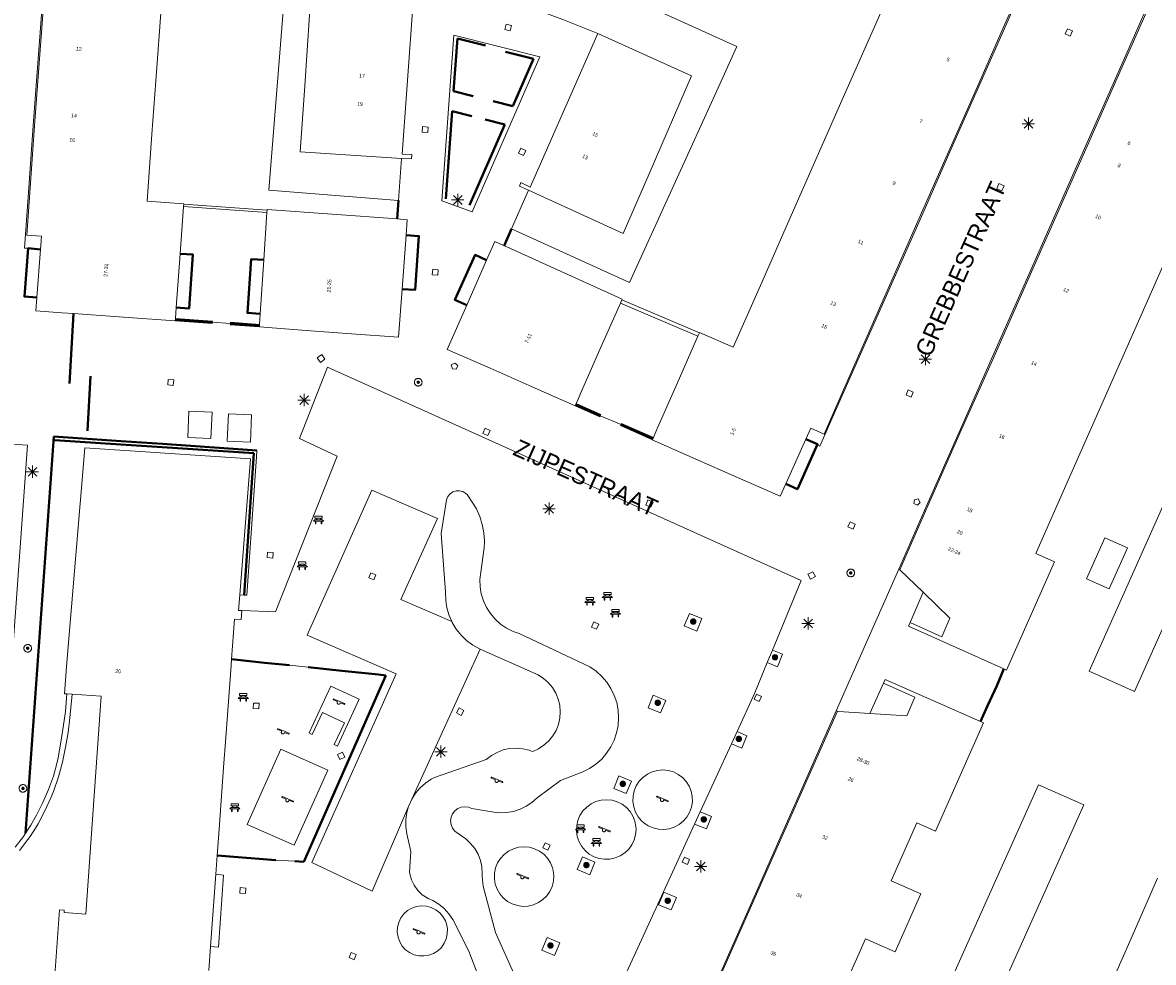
# Model space of a CAD drawing. Header units: metres. Extents: x 135779 to 137489, y 452643 to 455118.
# Tile 311 of 489: x 136350 to 136441, y 454232 to 454308. Entities that reach past the tile are written whole.
import ezdxf
from ezdxf.enums import TextEntityAlignment as Align

# ---------------------------------------------------------------- set-up
doc = ezdxf.new("R2010")
doc.units = ezdxf.units.M
doc.linetypes.add('DGN_Style_3', pattern=[78.572352, 56.123108, -22.449243])
doc.linetypes.add('DGN_Style_4', pattern=[89.853097, 44.898487, -22.449243, 0.056123, -22.449243])
for name, color, linetype, lineweight in [('KTop_GBI_Toegangstrap', 40, 'Continuous', 40), ('KTop_NAR_Huisnummer (t)', 7, 'Continuous', 13), ('KTop_NAR_Huisnummer tijdelijk (t)', 7, 'Continuous', 13), ('KTop_OBW_Overig Plus', 1, 'Continuous', 13), ('KTop_ORL_Weg_Straatnaam (t)', 7, 'Continuous', 13), ('KTop_OTD_Gesloten verharding', 15, 'Continuous', 13), ('KTop_OTD_Onverhard_zand', 15, 'Continuous', 13), ('KTop_OTD_Open verharding', 15, 'Continuous', 13), ('KTop_PAL_Lichtmast', 40, 'Continuous', 13), ('KTop_PND_Grondvlaksituatie van BAG-pand [tachy]', 1, 'Continuous', 13), ('KTop_PND_PAND', 1, 'Continuous', 13), ('KTop_PND_Pandscheiding', 40, 'Continuous', 13), ('KTop_PUT_Brandkraan of -put', 1, 'Continuous', 13), ('KTop_PUT_Inspectie- of rioolput', 15, 'Continuous', 13), ('KTop_PUT_Kolk', 15, 'Continuous', 13), ('KTop_SHD_Hek (l)', 15, 'DGN_Style_4', 40), ('KTop_SHD_Muur', 15, 'Continuous', 13), ('KTop_STM_Bank', 40, 'Continuous', 13), ('KTop_STM_Speelvoorziening', 40, 'Continuous', 13), ('KTop_VGO_Boom', 92, 'Continuous', 13), ('KTop_VGO_Haag (l)', 92, 'DGN_Style_3', 40), ('KTop_WGD_Voetpad', 251, 'Continuous', 13)]:
    doc.layers.add(name, color=color, linetype=linetype, lineweight=lineweight)
doc.styles.add('Style-ROVU', font='ROVU.shx')
doc.styles.add('Style-ROVUCURSIEF', font='ROVUCURSIEF.shx')

# ---------------------------------------------------------------- blocks, each defined once
blk = doc.blocks.new('PAL_Lichtmast')
at = {"layer": 'KTop_PAL_Lichtmast'}
for p, q in [((-0.354, -0.354), (0.354, 0.354)), ((0.354, -0.354), (-0.354, 0.354)), ((0, -0.5), (0, 0.5)), ((-0.5, 0), (0.5, 0))]:
    blk.add_line(p, q, dxfattribs=at)
blk = doc.blocks.new('PUT_Brandkraan_of_-put')
at = {"layer": 'KTop_PUT_Brandkraan of -put'}
for p, q in [((-0.25, 0.034), (0, 0.25)), ((-0.158, -0.25), (-0.25, 0.034)), ((0, 0.25), (0.25, 0.033)), ((0.25, 0.033), (0.158, -0.25)), ((0.158, -0.25), (-0.158, -0.25))]:
    blk.add_line(p, q, dxfattribs=at)
blk = doc.blocks.new('PUT_Inspectie-_of_rioolput')
at = {"layer": 'KTop_PUT_Inspectie- of rioolput', "flags": 128}
for points in [[(0.31, 0), (0.308, 0.032), (0.303, 0.064), (0.294, 0.095), (0.283, 0.126), (0.268, 0.155), (0.25, 0.182), (0.23, 0.207), (0.207, 0.23), (0.182, 0.25), (0.154, 0.268), (0.126, 0.283), (0.095, 0.294), (0.064, 0.303), (0.032, 0.308), (0, 0.309), (-0.032, 0.308), (-0.064, 0.303), (-0.096, 0.294), (-0.126, 0.283), (-0.155, 0.268), (-0.182, 0.25), (-0.207, 0.23), (-0.23, 0.207), (-0.25, 0.182), (-0.268, 0.154), (-0.283, 0.126), (-0.294, 0.095), (-0.303, 0.064), (-0.308, 0.032), (-0.309, 0), (-0.308, -0.032), (-0.303, -0.064), (-0.294, -0.096), (-0.283, -0.126), (-0.268, -0.155), (-0.25, -0.182), (-0.23, -0.207), (-0.207, -0.23), (-0.182, -0.25), (-0.155, -0.268), (-0.126, -0.283), (-0.096, -0.294), (-0.064, -0.303), (-0.032, -0.308), (0, -0.309), (0.032, -0.308), (0.064, -0.303), (0.095, -0.294), (0.126, -0.283), (0.155, -0.268), (0.182, -0.25), (0.207, -0.23), (0.23, -0.207), (0.25, -0.182), (0.268, -0.155), (0.283, -0.126), (0.294, -0.096), (0.303, -0.064), (0.308, -0.032), (0.31, 0)], [(0.095, 0), (0.094, 0.009), (0.092, 0.019), (0.09, 0.029), (0.086, 0.038), (0.082, 0.047), (0.076, 0.055), (0.07, 0.063), (0.063, 0.07), (0.055, 0.076), (0.047, 0.082), (0.038, 0.086), (0.029, 0.09), (0.019, 0.092), (0.009, 0.094), (0, 0.094), (-0.01, 0.094), (-0.02, 0.092), (-0.029, 0.09), (-0.039, 0.086), (-0.048, 0.082), (-0.056, 0.076), (-0.064, 0.07), (-0.071, 0.063), (-0.077, 0.055), (-0.082, 0.047), (-0.087, 0.038), (-0.09, 0.029), (-0.093, 0.019), (-0.094, 0.009), (-0.095, 0), (-0.094, -0.01), (-0.093, -0.02), (-0.09, -0.029), (-0.087, -0.039), (-0.082, -0.048), (-0.077, -0.056), (-0.071, -0.064), (-0.064, -0.071), (-0.056, -0.077), (-0.047, -0.082), (-0.039, -0.087), (-0.029, -0.09), (-0.02, -0.093), (-0.01, -0.094), (0, -0.095), (0.009, -0.094), (0.019, -0.093), (0.029, -0.09), (0.038, -0.087), (0.047, -0.082), (0.055, -0.077), (0.063, -0.071), (0.07, -0.064), (0.076, -0.056), (0.082, -0.047), (0.086, -0.039), (0.09, -0.029), (0.092, -0.02), (0.094, -0.01), (0.095, 0)], [(0.035, 0), (0.034, 0.003), (0.034, 0.007), (0.033, 0.01), (0.031, 0.014), (0.03, 0.017), (0.028, 0.02), (0.026, 0.023), (0.023, 0.026), (0.02, 0.028), (0.017, 0.03), (0.014, 0.031), (0.01, 0.033), (0.007, 0.034), (0.003, 0.034), (0, 0.034), (-0.004, 0.034), (-0.007, 0.034), (-0.011, 0.033), (-0.014, 0.031), (-0.018, 0.03), (-0.021, 0.028), (-0.023, 0.026), (-0.026, 0.023), (-0.028, 0.02), (-0.03, 0.017), (-0.032, 0.014), (-0.033, 0.01), (-0.034, 0.007), (-0.035, 0.003), (-0.035, 0), (-0.035, -0.004), (-0.034, -0.007), (-0.033, -0.011), (-0.032, -0.014), (-0.03, -0.018), (-0.028, -0.021), (-0.026, -0.023), (-0.023, -0.026), (-0.021, -0.028), (-0.017, -0.03), (-0.014, -0.032), (-0.011, -0.033), (-0.007, -0.034), (-0.004, -0.035), (0, -0.035), (0.003, -0.035), (0.007, -0.034), (0.01, -0.033), (0.014, -0.032), (0.017, -0.03), (0.02, -0.028), (0.023, -0.026), (0.026, -0.023), (0.028, -0.021), (0.03, -0.017), (0.031, -0.014), (0.033, -0.011), (0.034, -0.007), (0.034, -0.004), (0.035, 0)], [(0.01, 0.02), (0.007, 0.02), (0.005, 0.021), (0.003, 0.022), (0.001, 0.022), (-0.001, 0.022), (-0.004, 0.022), (-0.006, 0.021), (-0.008, 0.02), (-0.01, 0.019), (-0.012, 0.018), (-0.014, 0.017), (-0.016, 0.015), (-0.017, 0.013), (-0.019, 0.012), (-0.02, 0.009), (-0.021, 0.007), (-0.022, 0.005), (-0.022, 0.003), (-0.022, 0.001), (-0.022, -0.001), (-0.022, -0.004), (-0.022, -0.006), (-0.021, -0.008), (-0.02, -0.01), (-0.019, -0.012), (-0.017, -0.014), (-0.016, -0.016), (-0.014, -0.017), (-0.012, -0.019), (-0.01, -0.02), (-0.008, -0.021), (-0.006, -0.022), (-0.003, -0.022), (-0.001, -0.022), (0.001, -0.022), (0.003, -0.022), (0.005, -0.022), (0.008, -0.021), (0.01, -0.02), (0.012, -0.019), (0.014, -0.017), (0.015, -0.016), (0.017, -0.014), (0.018, -0.012), (0.02, -0.01), (0.02, -0.008), (0.021, -0.006), (0.022, -0.003), (0.022, -0.001), (0.022, 0.001), (0.022, 0.003), (0.021, 0.005), (0.02, 0.008), (0.019, 0.01), (0.018, 0.012), (0.017, 0.014), (0.015, 0.015), (0.013, 0.017), (0.012, 0.018), (0.01, 0.02)]]:
    blk.add_lwpolyline(points, dxfattribs=at)
blk = doc.blocks.new('PUT_Kolk')
at = {"layer": 'KTop_PUT_Kolk', "flags": 128}
blk.add_lwpolyline([(0.225, -0.225), (0.225, 0.225), (-0.225, 0.225), (-0.225, -0.225), (0.225, -0.225)], dxfattribs=at)
blk = doc.blocks.new('STM_Speelvoorziening')
at = {"layer": 'KTop_STM_Speelvoorziening'}
for p, q in [((-0.456, 0.218), (-0.455, 0.222)), ((-0.456, 0.214), (-0.456, 0.218)), ((-0.456, 0.21), (-0.456, 0.214)), ((-0.455, 0.206), (-0.456, 0.21)), ((-0.455, 0.222), (-0.454, 0.226)), ((-0.454, 0.202), (-0.455, 0.206)), ((-0.454, 0.226), (-0.453, 0.23)), ((-0.453, 0.198), (-0.454, 0.202)), ((-0.453, 0.23), (-0.451, 0.234)), ((-0.451, 0.194), (-0.453, 0.198)), ((-0.451, 0.234), (-0.449, 0.237)), ((-0.449, 0.19), (-0.451, 0.194)), ((-0.449, 0.237), (-0.446, 0.24)), ((-0.446, 0.187), (-0.449, 0.19)), ((-0.446, 0.24), (-0.443, 0.243)), ((-0.443, 0.184), (-0.446, 0.187)), ((-0.443, 0.243), (-0.44, 0.246)), ((-0.44, 0.182), (-0.443, 0.184)), ((-0.44, 0.246), (-0.436, 0.248)), ((-0.436, 0.179), (-0.44, 0.182)), ((-0.436, 0.248), (-0.433, 0.25)), ((-0.433, 0.178), (-0.436, 0.179)), ((-0.433, 0.25), (-0.429, 0.251)), ((-0.109, 0.044), (-0.433, 0.178)), ((-0.429, 0.251), (-0.425, 0.253)), ((-0.425, 0.253), (-0.421, 0.253)), ((-0.421, 0.253), (-0.417, 0.253)), ((-0.417, 0.253), (-0.412, 0.253)), ((-0.412, 0.253), (-0.408, 0.253)), ((-0.408, 0.253), (-0.404, 0.251)), ((-0.404, 0.251), (-0.402, 0.251)), ((-0.402, 0.251), (0.031, 0.072)), ((-0.14, -0.007), (-0.135, 0.006)), ((-0.135, 0.006), (-0.129, 0.018)), ((-0.129, 0.018), (-0.122, 0.029)), ((-0.122, 0.029), (-0.114, 0.04)), ((-0.114, 0.04), (-0.109, 0.044)), ((0.031, 0.072), (0.464, -0.106)), ((-0.146, -0.033), (-0.144, -0.02)), ((-0.146, -0.047), (-0.146, -0.033)), ((-0.146, -0.06), (-0.146, -0.047)), ((-0.144, -0.073), (-0.146, -0.06)), ((-0.144, -0.02), (-0.14, -0.007)), ((-0.14, -0.086), (-0.144, -0.073)), ((-0.135, -0.099), (-0.14, -0.086)), ((-0.129, -0.111), (-0.135, -0.099)), ((-0.122, -0.122), (-0.129, -0.111)), ((-0.114, -0.133), (-0.122, -0.122)), ((-0.104, -0.143), (-0.114, -0.133)), ((-0.093, -0.151), (-0.104, -0.143)), ((-0.082, -0.158), (-0.093, -0.151)), ((-0.07, -0.164), (-0.082, -0.158)), ((-0.057, -0.169), (-0.07, -0.164)), ((-0.044, -0.172), (-0.057, -0.169)), ((-0.031, -0.174), (-0.044, -0.172)), ((-0.017, -0.175), (-0.031, -0.174)), ((-0.004, -0.174), (-0.017, -0.175)), ((0.009, -0.172), (-0.004, -0.174)), ((0.022, -0.169), (0.009, -0.172)), ((0.035, -0.164), (0.022, -0.169)), ((0.047, -0.158), (0.035, -0.164)), ((0.058, -0.151), (0.047, -0.158)), ((0.069, -0.143), (0.058, -0.151)), ((0.078, -0.133), (0.069, -0.143)), ((0.086, -0.122), (0.078, -0.133)), ((0.094, -0.111), (0.086, -0.122)), ((0.1, -0.099), (0.094, -0.111)), ((0.105, -0.086), (0.1, -0.099)), ((0.108, -0.073), (0.105, -0.086)), ((0.11, -0.06), (0.108, -0.073)), ((0.112, -0.046), (0.11, -0.06)), ((0.434, -0.179), (0.112, -0.046)), ((0.439, -0.18), (0.434, -0.179)), ((0.443, -0.181), (0.439, -0.18)), ((0.447, -0.181), (0.443, -0.181)), ((0.451, -0.181), (0.447, -0.181)), ((0.455, -0.18), (0.451, -0.181)), ((0.459, -0.179), (0.455, -0.18)), ((0.463, -0.178), (0.459, -0.179)), ((0.467, -0.176), (0.463, -0.178)), ((0.464, -0.106), (0.467, -0.107)), ((0.467, -0.107), (0.47, -0.11)), ((0.47, -0.174), (0.467, -0.176)), ((0.47, -0.11), (0.474, -0.112)), ((0.474, -0.171), (0.47, -0.174)), ((0.474, -0.112), (0.477, -0.115)), ((0.477, -0.168), (0.474, -0.171)), ((0.477, -0.115), (0.479, -0.118)), ((0.479, -0.165), (0.477, -0.168)), ((0.479, -0.118), (0.481, -0.122)), ((0.481, -0.161), (0.479, -0.165)), ((0.481, -0.122), (0.483, -0.125)), ((0.483, -0.158), (0.481, -0.161)), ((0.483, -0.125), (0.485, -0.129)), ((0.485, -0.154), (0.483, -0.158)), ((0.485, -0.129), (0.486, -0.133)), ((0.486, -0.15), (0.485, -0.154)), ((0.486, -0.133), (0.486, -0.138)), ((0.486, -0.138), (0.487, -0.142)), ((0.487, -0.142), (0.486, -0.146)), ((0.486, -0.146), (0.486, -0.15))]:
    blk.add_line(p, q, dxfattribs=at)
blk = doc.blocks.new('STM_Bank')
at = {"layer": 'KTop_STM_Bank'}
for p, q in [((-0.416, -0.089), (-0.298, 0.019)), ((-0.298, 0.314), (0.298, 0.314)), ((-0.298, 0.143), (-0.298, 0.314)), ((-0.2, 0.143), (-0.298, 0.143)), ((-0.298, 0.019), (-0.2, 0.019)), ((-0.2, 0.019), (-0.2, 0.143)), ((0.157, 0.143), (-0.154, 0.143)), ((-0.154, 0.143), (-0.154, 0.019)), ((-0.154, 0.019), (0.157, 0.019)), ((0.157, 0.019), (0.157, 0.143)), ((0.298, 0.143), (0.203, 0.143)), ((0.203, 0.143), (0.203, 0.019)), ((0.203, 0.019), (0.298, 0.019)), ((0.298, 0.314), (0.298, 0.143)), ((0.298, 0.019), (0.416, -0.089)), ((-0.259, -0.089), (-0.416, -0.089)), ((-0.259, -0.315), (-0.259, -0.089)), ((-0.213, -0.315), (-0.259, -0.315)), ((0.216, -0.089), (-0.213, -0.089)), ((-0.213, -0.089), (-0.213, -0.315)), ((0.216, -0.305), (0.216, -0.089)), ((0.259, -0.305), (0.216, -0.305)), ((0.416, -0.089), (0.259, -0.089)), ((0.259, -0.089), (0.259, -0.305))]:
    blk.add_line(p, q, dxfattribs=at)
blk = doc.blocks.new('VGO_Boom')
at = {"layer": 'KTop_VGO_Boom', "flags": 128}
for points in [[(0.215, 0), (0.214, 0.022), (0.21, 0.045), (0.204, 0.066), (0.196, 0.087), (0.186, 0.108), (0.174, 0.126), (0.16, 0.144), (0.144, 0.16), (0.126, 0.174), (0.107, 0.186), (0.087, 0.196), (0.066, 0.204), (0.045, 0.21), (0.022, 0.214), (-0.001, 0.215), (-0.023, 0.214), (-0.045, 0.21), (-0.067, 0.204), (-0.088, 0.196), (-0.108, 0.186), (-0.127, 0.174), (-0.144, 0.16), (-0.16, 0.144), (-0.174, 0.126), (-0.187, 0.107), (-0.197, 0.087), (-0.205, 0.066), (-0.211, 0.045), (-0.214, 0.022), (-0.215, -0.001), (-0.214, -0.023), (-0.211, -0.045), (-0.205, -0.067), (-0.197, -0.088), (-0.187, -0.108), (-0.174, -0.127), (-0.16, -0.144), (-0.144, -0.16), (-0.127, -0.174), (-0.108, -0.187), (-0.088, -0.197), (-0.067, -0.205), (-0.045, -0.211), (-0.023, -0.214), (0, -0.215), (0.022, -0.214), (0.045, -0.211), (0.066, -0.205), (0.087, -0.197), (0.108, -0.187), (0.126, -0.174), (0.144, -0.16), (0.16, -0.144), (0.174, -0.127), (0.186, -0.108), (0.196, -0.088), (0.204, -0.067), (0.21, -0.045), (0.214, -0.023), (0.215, -0.001)], [(0.155, 0), (0.154, 0.016), (0.152, 0.032), (0.147, 0.048), (0.142, 0.063), (0.134, 0.078), (0.125, 0.091), (0.115, 0.104), (0.104, 0.115), (0.091, 0.125), (0.077, 0.134), (0.063, 0.142), (0.048, 0.147), (0.032, 0.152), (0.016, 0.154), (-0.001, 0.155), (-0.017, 0.154), (-0.033, 0.152), (-0.048, 0.147), (-0.064, 0.142), (-0.078, 0.134), (-0.092, 0.125), (-0.104, 0.115), (-0.116, 0.104), (-0.126, 0.091), (-0.135, 0.077), (-0.142, 0.063), (-0.148, 0.048), (-0.152, 0.032), (-0.155, 0.016), (-0.155, -0.001), (-0.155, -0.017), (-0.152, -0.033), (-0.148, -0.048), (-0.142, -0.064), (-0.135, -0.078), (-0.126, -0.092), (-0.116, -0.104), (-0.104, -0.116), (-0.092, -0.126), (-0.078, -0.135), (-0.064, -0.142), (-0.048, -0.148), (-0.033, -0.152), (-0.017, -0.155), (0, -0.155), (0.016, -0.155), (0.032, -0.152), (0.048, -0.148), (0.063, -0.142), (0.078, -0.135), (0.091, -0.126), (0.104, -0.116), (0.115, -0.104), (0.125, -0.092), (0.134, -0.078), (0.142, -0.064), (0.147, -0.048), (0.152, -0.033), (0.154, -0.017), (0.155, -0.001)], [(0.095, 0), (0.094, 0.01), (0.093, 0.02), (0.09, 0.029), (0.087, 0.039), (0.082, 0.048), (0.077, 0.056), (0.071, 0.064), (0.064, 0.071), (0.056, 0.077), (0.047, 0.082), (0.039, 0.087), (0.029, 0.09), (0.02, 0.093), (0.01, 0.094), (-0.001, 0.095), (-0.01, 0.094), (-0.02, 0.093), (-0.03, 0.09), (-0.039, 0.087), (-0.048, 0.082), (-0.056, 0.077), (-0.064, 0.071), (-0.071, 0.064), (-0.077, 0.056), (-0.083, 0.047), (-0.087, 0.039), (-0.091, 0.029), (-0.093, 0.02), (-0.095, 0.01), (-0.095, -0.001), (-0.095, -0.01), (-0.093, -0.02), (-0.091, -0.03), (-0.087, -0.039), (-0.083, -0.048), (-0.077, -0.056), (-0.071, -0.064), (-0.064, -0.071), (-0.056, -0.077), (-0.048, -0.083), (-0.039, -0.087), (-0.03, -0.091), (-0.02, -0.093), (-0.01, -0.095), (0, -0.095), (0.01, -0.095), (0.02, -0.093), (0.029, -0.091), (0.039, -0.087), (0.048, -0.083), (0.056, -0.077), (0.064, -0.071), (0.071, -0.064), (0.077, -0.056), (0.082, -0.048), (0.087, -0.039), (0.09, -0.03), (0.093, -0.02), (0.094, -0.01), (0.095, -0.001)], [(0.035, 0), (0.035, 0.004), (0.034, 0.007), (0.033, 0.011), (0.032, 0.014), (0.03, 0.018), (0.028, 0.021), (0.026, 0.023), (0.023, 0.026), (0.021, 0.028), (0.017, 0.03), (0.014, 0.032), (0.011, 0.033), (0.007, 0.034), (0.004, 0.035), (-0.001, 0.035), (-0.004, 0.035), (-0.008, 0.034), (-0.011, 0.033), (-0.015, 0.032), (-0.018, 0.03), (-0.021, 0.028), (-0.024, 0.026), (-0.027, 0.023), (-0.029, 0.021), (-0.031, 0.017), (-0.032, 0.014), (-0.034, 0.011), (-0.035, 0.007), (-0.035, 0.004), (-0.035, -0.001), (-0.035, -0.004), (-0.035, -0.008), (-0.034, -0.011), (-0.032, -0.015), (-0.031, -0.018), (-0.029, -0.021), (-0.027, -0.024), (-0.024, -0.027), (-0.021, -0.029), (-0.018, -0.031), (-0.015, -0.032), (-0.011, -0.034), (-0.008, -0.035), (-0.004, -0.035), (0, -0.035), (0.004, -0.035), (0.007, -0.035), (0.011, -0.034), (0.014, -0.032), (0.018, -0.031), (0.021, -0.029), (0.023, -0.027), (0.026, -0.024), (0.028, -0.021), (0.03, -0.018), (0.032, -0.015), (0.033, -0.011), (0.034, -0.008), (0.035, -0.004), (0.035, 0)]]:
    blk.add_lwpolyline(points, dxfattribs=at)

msp = doc.modelspace()

# ---------------------------------------------------------------- linework, layer by layer
at = {"layer": 'KTop_GBI_Toegangstrap', "flags": 128}
for points in [[(136380.342, 454286.714), (136381.39, 454286.64), (136381.7, 454291), (136380.659, 454291.074)], [(136350.042, 454290.015), (136349.75, 454286.11), (136350.76, 454286.035)], [(136351.042, 454289.931), (136350.042, 454290.015)], [(136362.049, 454285.214), (136363.09, 454285.14), (136363.4, 454289.5), (136362.366, 454289.574)], [(136369.139, 454289.071), (136368.119, 454289.144), (136367.809, 454284.784), (136368.851, 454284.71)], [(136387.18, 454289.064), (136386.251, 454289.478), (136384.622, 454285.833), (136385.573, 454285.408)], [(136413.997, 454274.158), (136413.047, 454274.563)], [(136411.42, 454270.934), (136412.359, 454270.49), (136413.997, 454274.158)]]:
    msp.add_lwpolyline(points, dxfattribs=at)
at = {"layer": 'KTop_OBW_Overig Plus', "flags": 128}
for points in [[(136364.853, 454274.605), (136364.946, 454276.733), (136363.068, 454276.816), (136362.974, 454274.687), (136364.853, 454274.605)], [(136368.052, 454274.315), (136368.148, 454276.53), (136366.27, 454276.613), (136366.173, 454274.398), (136368.052, 454274.315)]]:
    msp.add_lwpolyline(points, dxfattribs=at)
at = {"layer": 'KTop_OTD_Gesloten verharding', "flags": 128}
for points in [[(136389.49, 454231.01), (136387.91, 454234.58), (136386.9, 454238.35), (136386.83, 454239.14), (136386.839, 454239.378), (136386.8, 454239.91), (136386.683, 454240.43), (136386.489, 454240.927), (136386.223, 454241.39), (136385.891, 454241.807), (136385.5, 454242.17), (136384.8, 454242.67), (136384.624, 454242.808), (136384.436, 454243.045), (136384.316, 454243.322), (136384.273, 454243.621), (136384.309, 454243.92), (136384.422, 454244.2), (136384.605, 454244.441), (136384.844, 454244.625), (136385.123, 454244.741), (136385.423, 454244.779), (136385.722, 454244.738), (136386, 454244.62), (136387.78, 454244.34), (136388.251, 454244.289), (136388.81, 454244.302), (136389.361, 454244.395), (136389.893, 454244.565), (136390.395, 454244.81), (136390.857, 454245.124), (136391.27, 454245.5), (136393.17, 454246.89), (136394.5, 454247.42), (136394.983, 454247.597), (136395.534, 454247.876), (136396.045, 454248.225), (136396.507, 454248.636), (136396.911, 454249.104), (136397.252, 454249.619), (136397.524, 454250.175), (136397.721, 454250.761), (136397.841, 454251.367), (136397.883, 454251.984), (136397.844, 454252.601), (136397.726, 454253.208), (136397.53, 454253.794), (136397.261, 454254.351), (136396.922, 454254.868), (136396.519, 454255.337), (136396.059, 454255.75), (136395.55, 454256.1), (136389.82, 454258.8), (136389.326, 454258.973), (136388.797, 454259.237), (136388.309, 454259.57), (136387.87, 454259.966), (136387.489, 454260.417), (136387.172, 454260.916), (136386.925, 454261.453), (136386.753, 454262.018), (136386.659, 454262.602), (136386.645, 454263.193), (136386.71, 454263.78), (136386.98, 454265.76), (136387.002, 454266.296), (136386.959, 454266.976), (136386.836, 454267.646), (136386.635, 454268.297), (136386.36, 454268.92), (136385.6, 454270.07), (136385.503, 454270.161), (136385.264, 454270.305), (136384.995, 454270.376), (136384.717, 454270.368), (136384.452, 454270.281), (136384.223, 454270.123), (136384.047, 454269.907), (136383.94, 454269.65), (136383.51, 454266.92), (136383.86, 454262.19), (136383.857, 454262.119), (136383.877, 454261.494), (136383.976, 454260.877), (136384.154, 454260.277), (136384.37, 454259.788)], [(136386.673, 454257.532), (136386.61, 454257.56), (136386.066, 454257.869), (136385.566, 454258.244), (136385.118, 454258.68), (136384.729, 454259.17), (136384.406, 454259.705), (136384.37, 454259.788)], [(136386.673, 454257.532), (136391.17, 454255.54), (136391.355, 454255.449), (136391.794, 454255.169), (136392.186, 454254.826), (136392.521, 454254.426), (136392.79, 454253.981), (136392.988, 454253.499), (136393.111, 454252.993), (136393.154, 454252.474), (136393.117, 454251.954), (136393.002, 454251.446), (136392.81, 454250.962), (136392.546, 454250.513), (136392.217, 454250.109), (136391.83, 454249.761), (136391.394, 454249.475), (136390.92, 454249.26), (136390.75, 454249.31), (136390.631, 454249.351), (136390.114, 454249.475), (136389.585, 454249.52), (136389.054, 454249.485), (136388.535, 454249.372), (136388.039, 454249.181), (136387.577, 454248.919), (136387.16, 454248.59), (136382.96, 454247.15), (136382.707, 454247.016), (136382.23, 454246.694), (136381.802, 454246.31), (136381.431, 454245.87), (136381.125, 454245.382)], [(136400.271, 454243.231), (136400.673, 454243.054), (136401.1, 454242.952), (136401.538, 454242.929), (136401.974, 454242.986), (136402.391, 454243.12), (136402.778, 454243.328), (136403.12, 454243.603), (136403.407, 454243.935), (136403.63, 454244.314), (136403.779, 454244.726), (136403.852, 454245.159), (136403.845, 454245.598), (136403.759, 454246.029), (136403.596, 454246.436), (136403.362, 454246.808), (136403.065, 454247.131), (136402.714, 454247.395), (136402.321, 454247.59), (136401.899, 454247.712), (136401.462, 454247.755), (136401.025, 454247.718), (136400.601, 454247.603), (136400.206, 454247.412), (136399.851, 454247.154), (136399.549, 454246.835), (136399.31, 454246.467), (136399.141, 454246.062), (136399.049, 454245.633), (136399.036, 454245.194), (136399.102, 454244.76), (136399.246, 454244.345), (136399.463, 454243.963), (136399.745, 454243.627), (136399.909, 454243.479), (136400.271, 454243.231)], [(136380.872, 454244.798), (136380.89, 454244.858), (136381.125, 454245.382)], [(136395.505, 454240.939), (136395.887, 454240.723), (136396.302, 454240.58), (136396.736, 454240.515), (136397.175, 454240.529), (136397.604, 454240.622), (136398.009, 454240.792), (136398.376, 454241.032), (136398.694, 454241.335), (136398.952, 454241.69), (136399.142, 454242.086), (136399.256, 454242.51), (136399.292, 454242.947), (136399.28, 454243.168), (136399.196, 454243.599), (136399.035, 454244.007), (136398.804, 454244.38), (136398.508, 454244.705), (136398.159, 454244.971), (136397.767, 454245.169), (136397.346, 454245.293), (136396.909, 454245.338), (136396.471, 454245.304), (136396.047, 454245.191), (136395.65, 454245.003), (136395.294, 454244.746), (136394.991, 454244.429), (136394.749, 454244.063), (136394.578, 454243.658), (136394.483, 454243.23), (136394.468, 454242.791), (136394.532, 454242.357), (136394.673, 454241.941), (136394.888, 454241.558), (136395.168, 454241.22), (136395.505, 454240.939)], [(136380.872, 454244.798), (136380.729, 454244.305), (136380.646, 454243.736), (136380.643, 454243.16), (136380.72, 454242.59), (136381.04, 454241.15), (136380.94, 454239.48), (136380.966, 454239.339), (136381.109, 454238.86), (136381.326, 454238.41), (136381.612, 454237.999), (136381.96, 454237.64), (136382.46, 454237.35), (136382.843, 454237.176), (136383.321, 454236.882), (136383.752, 454236.522), (136384.127, 454236.106), (136384.44, 454235.64), (136385.74, 454233.06), (136387.37, 454228.84)], [(136387.816, 454238.945), (136387.887, 454238.511), (136388.035, 454238.098), (136388.256, 454237.718), (136388.541, 454237.385), (136388.883, 454237.109), (136389.268, 454236.899), (136389.685, 454236.763), (136390.121, 454236.704), (136390.559, 454236.725), (136390.986, 454236.826), (136391.389, 454237.002), (136391.752, 454237.247), (136392.065, 454237.555), (136392.318, 454237.914), (136392.501, 454238.313), (136392.608, 454238.739), (136392.637, 454239.177), (136392.586, 454239.613), (136392.531, 454239.827), (136392.364, 454240.233), (136392.126, 454240.602), (136391.826, 454240.922), (136391.472, 454241.182), (136391.077, 454241.374), (136390.654, 454241.491), (136390.217, 454241.53), (136389.78, 454241.489), (136389.358, 454241.369), (136388.964, 454241.175), (136388.612, 454240.913), (136388.313, 454240.591), (136388.078, 454240.221), (136387.913, 454239.814), (136387.825, 454239.383), (136387.816, 454238.945)], [(136380.069, 454235.406), (136379.97, 454235.015), (136379.95, 454234.613), (136380.009, 454234.214), (136380.146, 454233.835), (136380.355, 454233.491), (136380.627, 454233.194), (136380.953, 454232.957), (136381.319, 454232.789), (136381.711, 454232.696), (136382.114, 454232.682), (136382.511, 454232.748), (136382.888, 454232.891), (136383.229, 454233.105), (136383.521, 454233.383), (136383.753, 454233.712), (136383.915, 454234.081), (136384.002, 454234.475), (136384.009, 454234.878), (136383.936, 454235.274), (136383.845, 454235.528), (136383.647, 454235.879), (136383.385, 454236.185), (136383.067, 454236.432), (136382.706, 454236.612), (136382.318, 454236.718), (136381.916, 454236.745), (136381.516, 454236.692), (136381.135, 454236.562), (136380.787, 454236.358), (136380.486, 454236.091), (136380.244, 454235.769), (136380.069, 454235.406)]]:
    msp.add_lwpolyline(points, dxfattribs=at)
at = {"layer": 'KTop_OTD_Onverhard_zand', "flags": 128}
msp.add_lwpolyline([(136375.103, 454249.688), (136376.868, 454253.49), (136374.576, 454254.554), (136372.811, 454250.752), (136373.063, 454250.635), (136373.888, 454252.413), (136375.674, 454251.584), (136374.849, 454249.806), (136375.103, 454249.688)], dxfattribs=at)
at = {"layer": 'KTop_OTD_Open verharding', "flags": 128}
for points in [[(136384.37, 454259.788), (136380.231, 454261.558), (136383.22, 454268.135), (136377.891, 454270.432), (136372.65, 454258.684), (136379.864, 454255.539), (136373.021, 454240.243), (136377.909, 454237.942), (136380.872, 454244.798)], [(136403.608, 454260.44), (136403.189, 454259.423), (136404.206, 454259.004), (136404.625, 454260.021), (136403.608, 454260.44)], [(136381.125, 454245.382), (136386.673, 454257.532)], [(136410.346, 454257.466), (136409.925, 454256.449)], [(136366.522, 454256.718), (136369.187, 454256.431), (136371.215, 454256.244), (136372.733, 454256.068), (136375.457, 454255.797), (136378.439, 454255.486), (136379.035, 454255.418), (136372.376, 454240.309), (136371.642, 454240.353), (136370.102, 454240.449), (136365.36, 454240.813)], [(136401.285, 454252.371), (136401.704, 454253.388), (136400.687, 454253.807), (136400.268, 454252.79), (136401.285, 454252.371)], [(136407.471, 454250.86), (136407.012, 454249.859)], [(136371.609, 454241.648), (136374.318, 454247.745), (136370.506, 454249.439), (136367.796, 454243.342), (136371.609, 454241.648)], [(136398.496, 454245.835), (136398.915, 454246.852), (136397.898, 454247.271), (136397.479, 454246.254), (136398.496, 454245.835)], [(136404.498, 454244.373), (136404.039, 454243.372)], [(136395.541, 454239.268), (136395.96, 454240.285), (136394.943, 454240.704), (136394.524, 454239.687), (136395.541, 454239.268)], [(136365.25, 454239.304), (136365.87, 454239.24), (136365.47, 454233.4), (136364.822, 454233.438)], [(136392.686, 454232.732), (136393.105, 454233.749), (136392.088, 454234.168), (136391.669, 454233.151), (136392.686, 454232.732)]]:
    msp.add_lwpolyline(points, dxfattribs=at)
at = {"layer": 'KTop_PND_Grondvlaksituatie van BAG-pand [tachy]', "flags": 128}
for points in [[(136353.099, 454334.669), (136352.689, 454329.023), (136352.542, 454327), (136352.148, 454321.592), (136351.755, 454316.18), (136351.362, 454310.767), (136350.968, 454305.355), (136350.575, 454299.943), (136350.182, 454294.531), (136349.93, 454291.07), (136351.12, 454291), (136351.042, 454289.931)], [(136362.658, 454293.593), (136362.66, 454293.62), (136359.688, 454293.837), (136360.081, 454299.253), (136360.475, 454304.665), (136361.654, 454320.901)], [(136389.21, 454291.58), (136398.769, 454287.235), (136405.945, 454303.021), (136407.468, 454306.371), (136396.462, 454311.374), (136392.905, 454312.71), (136391.62, 454313.103), (136389.859, 454313.637), (136388.057, 454314.007), (136386.727, 454314.28), (136382.954, 454314.734), (136371.212, 454315.674), (136370.915, 454311.965), (136369.535, 454294.721), (136380.04, 454293.88)], [(136413.047, 454274.563), (136413.44, 454275.44), (136414.52, 454274.97), (136415.913, 454278.126), (136418.121, 454283.129), (136422.531, 454293.121), (136424.736, 454298.118), (136426.941, 454303.114), (136429.147, 454308.111), (136429.965, 454309.965), (136432.182, 454314.988)], [(136434.606, 454202.153), (136435.597, 454201.715), (136478.401, 454298.793), (136472.162, 454301.546), (136462.478, 454305.82), (136460.648, 454306.627), (136449.87, 454311.382), (136446.5, 454312.869), (136446.19, 454312.15), (136442.65, 454313.747), (136441.401, 454310.914), (136439.468, 454306.539), (136438.659, 454304.711), (136436.041, 454298.788), (136433.42, 454292.862), (136430.8, 454286.936), (136428.18, 454281.01), (136425.559, 454275.084), (136422.939, 454269.157), (136420.65, 454263.98)], [(136420.391, 454312.02), (136418.174, 454306.986), (136415.972, 454301.988), (136411.57, 454291.992), (136409.368, 454286.994), (136407.17, 454282.003), (136404.443, 454283.204), (136404.423, 454283.158)], [(136380.3, 454297.28), (136381.11, 454297.26), (136381.135, 454297.611), (136380.34, 454297.63), (136380.697, 454302.505), (136381.33, 454311.128)], [(136381.33, 454311.128), (136385.95, 454310.621), (136387.278, 454310.339), (136388.97, 454309.98), (136390.544, 454309.509), (136391.831, 454309.123), (136393.37, 454308.54), (136396.19, 454307.43)], [(136396.19, 454307.43), (136392.711, 454299.513), (136391.44, 454296.62), (136390.72, 454294.97), (136389.97, 454295.34), (136389.84, 454295.05), (136390.59, 454294.72)], [(136380.04, 454293.88), (136380.3, 454297.28)], [(136390.59, 454294.72), (136389.21, 454291.58)], [(136362.658, 454293.593), (136362.643, 454293.392)], [(136362.366, 454289.574), (136362.643, 454293.392)], [(136369.393, 454292.91), (136369.139, 454289.071)], [(136369.393, 454292.91), (136369.407, 454293.11)], [(136379.935, 454292.392), (136369.41, 454293.16), (136369.407, 454293.11)], [(136436.006, 454255.749), (136439.668, 454254.114), (136456.49, 454291.789), (136452.828, 454293.424), (136436.006, 454255.749)], [(136380.659, 454291.074), (136380.75, 454292.33), (136379.935, 454292.392)], [(136380.659, 454291.074), (136380.342, 454286.714)], [(136350.76, 454286.035), (136351.042, 454289.931)], [(136388.617, 454290.229), (136387.841, 454290.568), (136387.18, 454289.064)], [(136398.14, 454285.849), (136398.16, 454285.895), (136388.82, 454290.14), (136388.617, 454290.229)], [(136362.366, 454289.574), (136362.049, 454285.214)], [(136368.851, 454284.71), (136369.139, 454289.071)], [(136385.573, 454285.408), (136387.18, 454289.064)], [(136420.65, 454263.98), (136422.55, 454262.15), (136424.72, 454260.06), (136424.05, 454258.55), (136421.49, 454259.712), (136421.35, 454259.39), (136429.091, 454255.933), (136429.3, 454255.84), (136433.183, 454264.62), (136431.667, 454265.297), (136434.287, 454271.223), (136436.908, 454277.15), (136442.148, 454289.002)], [(136368.78, 454283.64), (136372.56, 454283.362), (136376.252, 454283.09), (136380.059, 454282.81), (136380.342, 454286.714)], [(136350.76, 454286.035), (136350.681, 454284.949), (136352.78, 454284.797), (136353.711, 454284.73), (136354.45, 454284.676), (136358.161, 454284.406), (136361.97, 454284.13)], [(136385.573, 454285.408), (136384, 454281.83), (136387.474, 454280.298), (136390.89, 454278.791), (136394.36, 454277.26)], [(136394.44, 454277.444), (136394.59, 454277.79), (136394.789, 454278.241), (136396.369, 454281.829), (136398.019, 454285.575)], [(136398.14, 454285.849), (136398.019, 454285.575)], [(136361.985, 454284.33), (136362.049, 454285.214)], [(136368.851, 454284.71), (136368.793, 454283.839)], [(136361.985, 454284.33), (136361.97, 454284.13)], [(136368.78, 454283.64), (136368.793, 454283.839)], [(136404.302, 454282.884), (136402.617, 454279.059), (136401.037, 454275.472), (136401.01, 454275.41), (136400.694, 454274.682)], [(136404.302, 454282.884), (136404.423, 454283.158)], [(136394.44, 454277.444), (136394.36, 454277.26)], [(136400.614, 454274.498), (136400.61, 454274.49), (136404.086, 454272.96), (136407.515, 454271.451), (136410.97, 454269.93), (136411.42, 454270.934)], [(136400.614, 454274.498), (136400.694, 454274.682)], [(136413.047, 454274.563), (136411.42, 454270.934)], [(136367.187, 454261.935), (136368.058, 454272.963), (136354.637, 454273.848), (136353.149, 454256.125), (136352.999, 454253.92), (136353.177, 454253.909)], [(136439.089, 454265.758), (136437.264, 454266.566), (136435.787, 454263.231), (136437.612, 454262.423), (136439.089, 454265.758)], [(136367.368, 454260.676), (136367.088, 454260.679), (136367.187, 454261.935)], [(136367.368, 454260.676), (136367.294, 454259.935), (136366.759, 454259.967), (136366.522, 454256.718)], [(136365.36, 454240.813), (136365.518, 454242.968), (136365.883, 454247.966), (136366.059, 454250.386), (136366.485, 454256.208), (136366.522, 454256.718)], [(136426.31, 454205.12), (136408.033, 454213.175), (136408.436, 454214.083), (136408.938, 454213.863), (136409.567, 454215.286), (136411.643, 454219.981), (136413.721, 454224.681), (136415.798, 454229.379), (136417.876, 454234.079), (136420.285, 454233.014), (136422.362, 454237.713), (136419.953, 454238.778), (136422.031, 454243.477), (136423.547, 454242.8), (136427.43, 454251.58), (136427.201, 454251.68), (136419.46, 454255.08), (136419.324, 454254.778), (136421.884, 454253.656), (136421.23, 454252.13), (136418.22, 454252.33), (136415.7, 454252.49), (136415.6, 454252.522)], [(136353.61, 454253.883), (136355.975, 454253.738), (136354.713, 454236.065), (136352.961, 454236.199), (136352.976, 454236.389), (136352.596, 454236.418), (136352.136, 454229.995), (136351.844, 454225.921), (136359.611, 454225.314), (136359.432, 454223.39), (136360.644, 454222.842), (136360.711, 454222.986), (136360.746, 454223.063)], [(136353.61, 454253.883), (136353.177, 454253.909)], [(136415.6, 454252.522), (136413.309, 454247.335), (136411.234, 454242.634), (136409.158, 454237.934), (136407.082, 454233.233), (136405.007, 454228.533), (136402.931, 454223.833), (136400.856, 454219.133), (136399.826, 454216.799), (136399.34, 454215.7), (136395.98, 454207.92), (136396.09, 454207.88), (136397.35, 454207.3), (136398.035, 454207.012), (136399.45, 454206.483), (136400.89, 454206.03), (136402.16, 454205.01), (136402, 454204.65), (136412.549, 454200), (136422.189, 454195.75), (136422.543, 454196.552)], [(136417.206, 454213.777), (136420.901, 454212.215), (136435.563, 454244.92), (136431.901, 454246.555), (136417.206, 454213.777)], [(136365.36, 454240.813), (136365.25, 454239.304)], [(136364.822, 454233.438), (136365.25, 454239.304)], [(136441.537, 454238.992), (136439.277, 454233.868), (136437.418, 454229.653), (136436.611, 454227.822), (136434.357, 454222.711), (136432.099, 454217.591), (136429.839, 454212.467), (136427.575, 454207.334), (136426.81, 454205.6), (136431.052, 454203.724)], [(136364.822, 454233.438), (136364.682, 454231.51)]]:
    msp.add_lwpolyline(points, dxfattribs=at)
at = {"layer": 'KTop_PND_PAND', "flags": 128}
for points in [[(136441.3, 454310.97), (136439.364, 454306.585), (136438.557, 454304.756), (136435.942, 454298.832), (136433.325, 454292.904), (136430.708, 454286.977), (136428.092, 454281.049), (136425.475, 454275.121), (136422.858, 454269.193), (136420.57, 454264.01), (136420.65, 454263.98), (136422.55, 454262.15), (136421.49, 454259.712), (136421.35, 454259.39), (136429.091, 454255.933), (136429.3, 454255.84), (136433.183, 454264.62), (136431.667, 454265.297), (136434.287, 454271.223), (136436.908, 454277.15), (136442.148, 454289.002)], [(136441.537, 454238.992), (136439.277, 454233.868), (136437.418, 454229.653), (136436.611, 454227.822), (136434.357, 454222.711), (136432.099, 454217.591), (136429.839, 454212.467), (136427.575, 454207.334), (136426.81, 454205.6), (136431.052, 454203.724), (136431.535, 454203.511), (136432.092, 454203.265), (136434.606, 454202.153), (136435.597, 454201.715), (136478.401, 454298.793)], [(136422.362, 454237.713), (136419.953, 454238.778), (136422.031, 454243.477), (136423.547, 454242.8), (136427.43, 454251.58), (136427.201, 454251.68), (136419.46, 454255.08), (136419.324, 454254.778), (136418.22, 454252.33), (136415.7, 454252.49), (136415.6, 454252.522), (136415.51, 454252.55), (136413.222, 454247.373), (136411.145, 454242.674), (136409.067, 454237.974), (136406.99, 454233.274), (136404.913, 454228.575)], [(136415.798, 454229.379), (136417.876, 454234.079), (136420.285, 454233.014), (136422.362, 454237.713)]]:
    msp.add_lwpolyline(points, dxfattribs=at)
at = {"layer": 'KTop_PND_Pandscheiding', "flags": 128}
for points in [[(136380.3, 454297.28), (136372.09, 454297.822), (136372.451, 454303.165), (136373.035, 454311.795), (136381.33, 454311.128)], [(136396.19, 454307.43), (136403.792, 454303.994), (136400.348, 454296.041), (136398.261, 454291.223), (136390.59, 454294.72)]]:
    msp.add_lwpolyline(points, dxfattribs=at)
at = {"layer": 'KTop_SHD_Hek (l)', "flags": 128}
for points in [[(136380.04, 454293.88), (136379.935, 454292.392)], [(136389.21, 454291.58), (136388.617, 454290.229)], [(136361.977, 454284.23), (136364.967, 454284.02)], [(136368.788, 454283.74), (136366.428, 454283.92)], [(136394.401, 454277.351), (136396.401, 454276.461)], [(136398.081, 454275.741), (136400.655, 454274.589)], [(136349.839, 454242.639), (136352.13, 454274.774)], [(136357.58, 454274.397), (136352.89, 454274.72), (136352.13, 454274.774)], [(136360.923, 454274.167), (136357.58, 454274.397)], [(136368.58, 454273.64), (136360.923, 454274.167)], [(136371.215, 454256.244), (136369.187, 454256.431), (136366.522, 454256.718)], [(136371.642, 454240.353), (136372.376, 454240.309), (136379.035, 454255.418), (136378.439, 454255.486), (136375.457, 454255.797), (136372.733, 454256.068)], [(136428.53, 454254.56), (136429.091, 454255.933)], [(136427.77, 454252.96), (136428.53, 454254.56)], [(136427.77, 454252.96), (136427.201, 454251.68)], [(136365.36, 454240.813), (136370.102, 454240.449)]]:
    msp.add_lwpolyline(points, dxfattribs=at)
at = {"layer": 'KTop_SHD_Muur', "flags": 128}
for points in [[(136369.407, 454293.11), (136362.658, 454293.593)], [(136362.643, 454293.392), (136369.393, 454292.91)], [(136398.019, 454285.575), (136404.302, 454282.884)], [(136404.423, 454283.158), (136398.14, 454285.849)], [(136361.97, 454284.13), (136364.96, 454283.92), (136364.967, 454284.02)], [(136364.967, 454284.02), (136364.974, 454284.12), (136361.985, 454284.33)], [(136366.428, 454283.92), (136366.42, 454283.82), (136368.78, 454283.64)], [(136368.793, 454283.839), (136366.435, 454284.019), (136366.428, 454283.92)], [(136394.36, 454277.26), (136396.36, 454276.37), (136396.398, 454276.455)], [(136396.398, 454276.455), (136396.441, 454276.553), (136394.44, 454277.444)], [(136398.079, 454275.738), (136398.04, 454275.65), (136400.614, 454274.498)], [(136400.694, 454274.682), (136398.122, 454275.833), (136398.079, 454275.738)], [(136349.351, 454241.219), (136350.029, 454242.109), (136350.203, 454242.375), (136350.643, 454243.046), (136350.851, 454243.401), (136351.409, 454244.433), (136351.895, 454245.5), (136352.099, 454246.014), (136352.505, 454247.185), (136352.835, 454248.38), (136353.087, 454249.594), (136353.287, 454250.79), (136353.432, 454251.978), (136353.61, 454253.883)], [(136353.177, 454253.909), (136353.079, 454252.49), (136352.804, 454250.673), (136352.506, 454248.86), (136352.397, 454248.374), (136352.089, 454247.262), (136351.705, 454246.175), (136351.246, 454245.116), (136350.715, 454244.092), (136350.265, 454243.291), (136349.839, 454242.639)], [(136349.839, 454242.639), (136349.665, 454242.372), (136348.999, 454241.499)]]:
    msp.add_lwpolyline(points, dxfattribs=at)
at = {"layer": 'KTop_VGO_Haag (l)', "flags": 128}
for points in [[(136384.816, 454307.02), (136384.51, 454302.735)], [(136387.097, 454306.445), (136384.816, 454307.02)], [(136390.986, 454305.362), (136388.714, 454305.934)], [(136390.986, 454305.362), (136389.306, 454301.528)], [(136384.51, 454302.735), (136386.11, 454302.332)], [(136387.706, 454301.931), (136389.306, 454301.528)], [(136384.395, 454301.132), (136383.887, 454294.014)], [(136384.395, 454301.132), (136385.995, 454300.728)], [(136388.661, 454300.058), (136385.797, 454293.522)], [(136387.061, 454300.46), (136388.661, 454300.058)], [(136353.711, 454284.73), (136353.401, 454279.069)], [(136355.107, 454279.66), (136354.865, 454275.236)], [(136357.562, 454274.118), (136352.21, 454274.47)], [(136360.905, 454273.898), (136357.562, 454274.118)], [(136367.543, 454261.919), (136368.34, 454273.41), (136360.905, 454273.898)]]:
    msp.add_lwpolyline(points, dxfattribs=at)
at = {"layer": 'KTop_WGD_Voetpad', "flags": 128}
for points in [[(136350.042, 454290.015), (136349.74, 454290.04), (136350.069, 454294.539), (136350.464, 454299.951), (136350.859, 454305.363), (136351.254, 454310.776), (136351.65, 454316.188), (136352.045, 454321.599), (136352.44, 454327.007), (136352.587, 454329.03), (136353, 454334.68), (136353.099, 454334.669)], [(136432.182, 454314.988), (136432.27, 454314.94), (136430.055, 454309.925), (136429.236, 454308.071), (136427.03, 454303.075), (136424.823, 454298.079), (136422.617, 454293.083), (136420.411, 454288.088), (136418.204, 454283.092), (136415.995, 454278.09), (136414.18, 454273.98), (136414.01, 454274.06), (136414.04, 454274.14), (136413.997, 454274.158)], [(136383.571, 454293.85), (136386.009, 454292.977), (136391.51, 454305.53), (136384.53, 454307.29), (136383.571, 454293.85)], [(136380.04, 454293.88), (136379.935, 454292.392)], [(136388.617, 454290.229), (136389.21, 454291.58)], [(136366.428, 454283.92), (136364.967, 454284.02)], [(136410.346, 454257.466), (136412.679, 454263.098), (136374.307, 454280.375), (136372.034, 454274.594), (136375.086, 454273.166), (136370.086, 454260.565), (136367.368, 454260.676)], [(136398.079, 454275.738), (136396.398, 454276.455)], [(136343.36, 454244.67), (136343.499, 454245.034), (136343.709, 454245.362), (136343.935, 454245.601), (136347.96, 454245.4), (136348, 454246.25), (136350, 454274.071), (136346.52, 454274.29), (136346.44, 454274.3), (136346.165, 454274.387), (136345.925, 454274.545), (136345.736, 454274.764), (136345.615, 454275.025), (136345.6, 454275.12), (136345.57, 454275.31)], [(136349.839, 454242.639), (136352.13, 454274.774), (136352.89, 454274.72), (136357.58, 454274.397), (136360.923, 454274.167), (136368.58, 454273.64), (136368.544, 454273.126), (136367.75, 454261.91), (136367.543, 454261.919), (136367.187, 454261.935)], [(136415.6, 454252.522), (136415.51, 454252.55), (136420.57, 454264.01), (136420.65, 454263.98)], [(136409.925, 454256.449), (136410.739, 454256.114), (136411.158, 454257.131), (136410.346, 454257.466)], [(136407.471, 454250.86), (136408.913, 454254.005), (136409.925, 454256.449)], [(136407.012, 454249.859), (136407.85, 454249.514), (136408.269, 454250.531), (136407.471, 454250.86)], [(136404.498, 454244.373), (136407.012, 454249.859)], [(136404.039, 454243.372), (136404.995, 454242.978), (136405.414, 454243.995), (136404.498, 454244.373)], [(136360.746, 454223.063), (136376.34, 454216.25), (136376.78, 454216.07), (136389.045, 454210.662), (136404.039, 454243.372)], [(136401.123, 454236.829), (136402.14, 454236.41), (136402.559, 454237.427), (136401.542, 454237.846), (136401.123, 454236.829)]]:
    msp.add_lwpolyline(points, dxfattribs=at)

# ---------------------------------------------------------------- block references
at = {"layer": 'KTop_PAL_Lichtmast'}
for p in [(136431.081, 454300.11), (136384.851, 454293.93), (136422.731, 454281.04), (136372.401, 454277.72), (136350.391, 454271.91), (136392.251, 454268.91), (136413.231, 454259.62), (136383.481, 454249.23), (136404.531, 454239.94)]:
    msp.add_blockref('PAL_Lichtmast', p, dxfattribs=at)
at = {"layer": 'KTop_PUT_Brandkraan of -put'}
for p, rotation in [((136384.551, 454280.47), 66.20299016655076), ((136422.051, 454269.5), 336.1474796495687)]:
    msp.add_blockref('PUT_Brandkraan_of_-put', p, dxfattribs=dict(at, rotation=rotation))
at = {"layer": 'KTop_PUT_Inspectie- of rioolput'}
for p, rotation in [((136381.646, 454279.166), 245.7603353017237), ((136416.686, 454263.717), 336.1768261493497), ((136350.011, 454257.611), 355.9221125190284), ((136349.63, 454246.261), 355.9221125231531)]:
    msp.add_blockref('PUT_Inspectie-_of_rioolput', p, dxfattribs=dict(at, rotation=rotation))
at = {"layer": 'KTop_PUT_Kolk'}
for p, rotation in [((136388.926, 454307.906), 255.8479296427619), ((136434.351, 454307.512), 156.166671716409), ((136382.211, 454299.631), 175.8116623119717), ((136390.061, 454297.831), 336.28237116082), ((136428.806, 454294.957), 156.1759886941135), ((136383.026, 454288.076), 175.9330615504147), ((136373.78, 454281.091), 306.3543139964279), ((136361.6, 454279.15), 85.85559312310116), ((136421.456, 454278.257), 156.172627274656), ((136387.186, 454275.136), 245.7603353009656), ((136400.37, 454269.331), 245.7603353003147), ((136416.756, 454267.556), 336.1474796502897), ((136369.651, 454265.161), 175.9506881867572), ((136377.932, 454263.441), 158.3571237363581), ((136413.515, 454263.516), 206.5650511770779), ((136395.987, 454259.446), 65.76033530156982), ((136409.155, 454253.605), 155.3682807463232), ((136368.515, 454252.936), 87.6614056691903), ((136385.046, 454252.476), 151.5995312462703), ((136375.401, 454248.89), 114.4772232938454), ((136392.03, 454241.542), 335.3736608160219), ((136403.336, 454240.396), 155.3736608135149), ((136367.441, 454237.981), 175.9155351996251), ((136376.336, 454232.677), 246.3995405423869)]:
    msp.add_blockref('PUT_Kolk', p, dxfattribs=dict(at, rotation=rotation))
at = {"layer": 'KTop_STM_Bank'}
for p in [(136373.575, 454267.998), (136372.252, 454264.288), (136395.555, 454261.408), (136396.975, 454261.825), (136397.619, 454260.452), (136367.472, 454253.635), (136366.789, 454244.694), (136394.792, 454242.986), (136396.076, 454241.897)]:
    msp.add_blockref('STM_Bank', p, dxfattribs=at)
at = {"layer": 'KTop_STM_Speelvoorziening'}
for p in [(136375.219, 454253.25), (136370.703, 454250.844), (136388.013, 454246.916), (136371.063, 454245.344), (136401.416, 454245.37), (136396.716, 454242.92), (136390.096, 454239.112), (136381.688, 454234.641)]:
    msp.add_blockref('STM_Speelvoorziening', p, dxfattribs=at)
at = {"layer": 'KTop_VGO_Boom'}
for p in [(136403.929, 454259.779), (136410.549, 454256.879), (136401.049, 454253.199), (136407.619, 454250.269), (136398.219, 454246.629), (136404.779, 454243.749), (136395.269, 454240.049), (136401.859, 454237.159), (136392.359, 454233.529)]:
    msp.add_blockref('VGO_Boom', p, dxfattribs=at)

# ---------------------------------------------------------------- texts
at = {"layer": 'KTop_NAR_Huisnummer (t)', "style": 'Style-ROVU'}
for s, rotation, p in [('5', 336.2, (136424.684, 454305.26)), ('17', 355.4, (136377.323, 454303.974)), ('19', 355.4, (136377.173, 454301.694)), ('7', 336.2, (136422.477, 454300.264)), ('9', 336.2, (136420.303, 454295.254)), ('11', 336.2, (136417.71, 454290.429)), ('13', 336.2, (136415.474, 454285.446)), ('15', 336.2, (136414.758, 454283.601))]:
    msp.add_text(s, height=0.3, rotation=rotation, dxfattribs=at).set_placement(p, align=Align.MIDDLE_RIGHT)
at = {"layer": 'KTop_NAR_Huisnummer tijdelijk (t)', "style": 'Style-ROVUCURSIEF'}
for s, rotation, p in [('12', 355.8, (136353.931, 454306.193)), ('14', 355.8, (136353.535, 454300.781)), ('15', 335.5, (136395.776, 454299.342)), ('16', 355.8, (136353.391, 454298.809)), ('6', 336.3, (136439.124, 454298.584)), ('13', 335.5, (136394.955, 454297.51)), ('8', 336.3, (136438.33, 454296.774)), ('10', 336.3, (136436.521, 454292.65)), ('27-31', 85.8, (136356.311, 454287.716)), ('21-25', 85.8, (136374.39, 454286.444)), ('12', 336.3, (136433.918, 454286.716)), ('7-11', 66.2, (136390.387, 454282.346)), ('14', 336.3, (136431.315, 454280.782)), ('1-5', 66.2, (136407.013, 454274.897)), ('16', 336.3, (136428.712, 454274.848)), ('18', 336.3, (136426.109, 454268.914)), ('20', 336.3, (136425.315, 454267.104)), ('22-24', 336, (136424.589, 454265.701)), ('20', 355.9, (136357.112, 454255.766)), ('28-30', 336, (136417.205, 454248.706)), ('26', 336, (136416.479, 454247.073)), ('32', 336, (136414.387, 454242.38)), ('34', 336, (136412.295, 454237.687)), ('36', 336, (136410.203, 454232.994))]:
    msp.add_text(s, height=0.3, rotation=rotation, dxfattribs=at).set_placement(p, align=Align.MIDDLE_LEFT)
at = {"layer": 'KTop_ORL_Weg_Straatnaam (t)', "style": 'Style-ROVU'}
for s, rotation, p in [('GREBBESTRAAT', 65.99681, (136423.129, 454281.102)), ('ZIJPESTRAAT', 335.99681, (136389.226, 454273.317))]:
    msp.add_text(s, height=1.4, rotation=rotation, dxfattribs=at).set_placement(p)

doc.saveas('drawing.dxf')
